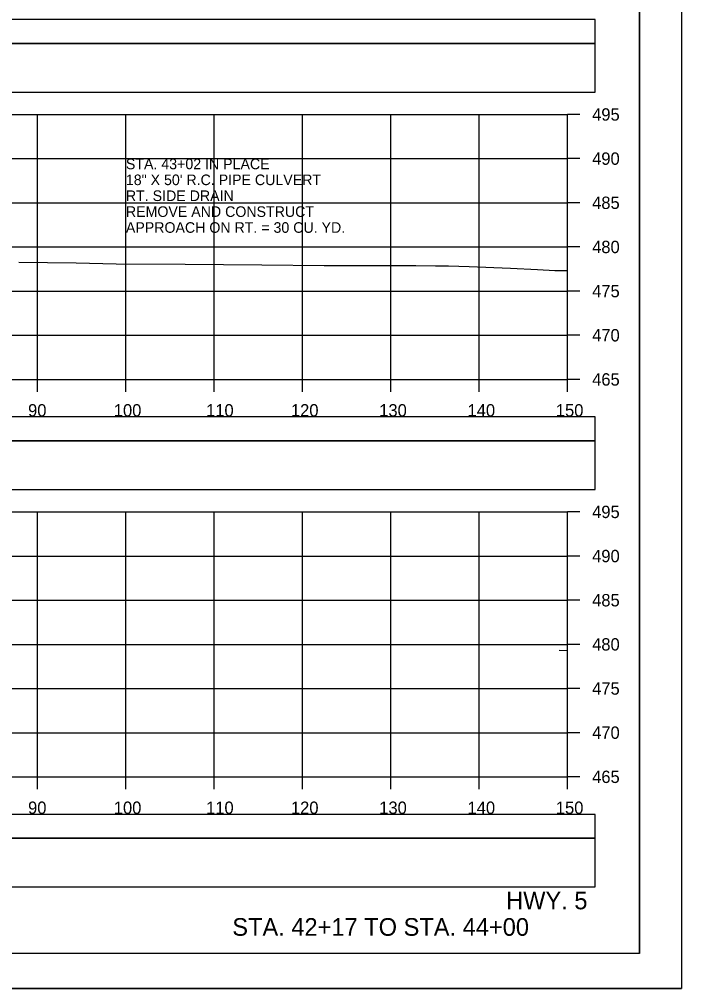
# Model space of a CAD drawing. Extents: x 1371057 to 1372761, y 380005 to 390517.
# Drawn here: x 1371648.8 to 1371723.8, y 381925.1 to 382034.9 of the extents above; entities that cross this region are included whole.
import ezdxf

# ---------------------------------------------------------------- set-up
doc = ezdxf.new("R2010")
doc.units = 0
for name, color, linetype in [('R_Axis', 7, 'Continuous'), ('R_Axis Annot', 7, 'Continuous'), ('R_Border', 7, 'Continuous'), ('R_Detour', 7, 'Continuous'), ('R_Dimension', 7, 'Continuous'), ('R_Draft', 7, 'Continuous'), ('R_Exist Surface', 7, 'Continuous'), ('R_Grid', 7, 'Continuous'), ('R_No Plot', 7, 'Continuous'), ('R_Water Annot', 7, 'Continuous')]:
    doc.layers.add(name, color=color, linetype=linetype)

msp = doc.modelspace()

# ---------------------------------------------------------------- linework, layer by layer
at = {"layer": 'R_Axis'}
for p, q in [((1371710.87, 381994.1), (1371710.87, 382024.1)), ((1371712.27, 382024.1), (1371710.87, 382024.1)), ((1371712.27, 382019.1), (1371710.87, 382019.1)), ((1371712.27, 382014.1), (1371710.87, 382014.1)), ((1371712.27, 382009.1), (1371710.87, 382009.1)), ((1371712.27, 382004.1), (1371710.87, 382004.1)), ((1371712.27, 381999.1), (1371710.87, 381999.1)), ((1371410.87, 381994.1), (1371710.87, 381994.1)), ((1371650.87, 381992.7), (1371650.87, 381994.1)), ((1371660.87, 381992.7), (1371660.87, 381994.1)), ((1371670.87, 381992.7), (1371670.87, 381994.1)), ((1371680.87, 381992.7), (1371680.87, 381994.1)), ((1371690.87, 381992.7), (1371690.87, 381994.1)), ((1371700.87, 381992.7), (1371700.87, 381994.1)), ((1371710.87, 381992.7), (1371710.87, 381994.1)), ((1371712.27, 381994.1), (1371710.87, 381994.1)), ((1371710.87, 381949.1), (1371710.87, 381979.1)), ((1371712.27, 381979.1), (1371710.87, 381979.1)), ((1371712.27, 381974.1), (1371710.87, 381974.1)), ((1371712.27, 381969.1), (1371710.87, 381969.1)), ((1371712.27, 381964.1), (1371710.87, 381964.1)), ((1371712.27, 381959.1), (1371710.87, 381959.1)), ((1371712.27, 381954.1), (1371710.87, 381954.1)), ((1371410.87, 381949.1), (1371710.87, 381949.1)), ((1371650.87, 381947.7), (1371650.87, 381949.1)), ((1371660.87, 381947.7), (1371660.87, 381949.1)), ((1371670.87, 381947.7), (1371670.87, 381949.1)), ((1371680.87, 381947.7), (1371680.87, 381949.1)), ((1371690.87, 381947.7), (1371690.87, 381949.1)), ((1371700.87, 381947.7), (1371700.87, 381949.1)), ((1371710.87, 381947.7), (1371710.87, 381949.1)), ((1371712.27, 381949.1), (1371710.87, 381949.1))]:
    msp.add_line(p, q, dxfattribs=at)
at = {"layer": 'R_Border'}
for q in [(1371719.05, 382134.56), (1371402.87, 381929.1)]:
    msp.add_line((1371719.05, 381929.1), q, dxfattribs=at)
at = {"layer": 'R_Detour'}
for points in [[(1371407.72, 382032.15), (1371714.03, 382032.15), (1371714.03, 382034.85), (1371407.72, 382034.85)], [(1371407.72, 381987.15), (1371714.03, 381987.15), (1371714.03, 381989.85), (1371407.72, 381989.85)], [(1371407.72, 381942.15), (1371714.03, 381942.15), (1371714.03, 381944.85), (1371407.72, 381944.85)]]:
    msp.add_lwpolyline(points, close=True, dxfattribs=at)
at = {"layer": 'R_Dimension'}
for points in [[(1371407.72, 382026.63), (1371714.03, 382026.63), (1371714.03, 382032.15), (1371407.72, 382032.15)], [(1371407.72, 381981.63), (1371714.03, 381981.63), (1371714.03, 381987.15), (1371407.72, 381987.15)], [(1371407.72, 381936.63), (1371714.03, 381936.63), (1371714.03, 381942.15), (1371407.72, 381942.15)]]:
    msp.add_lwpolyline(points, close=True, dxfattribs=at)
at = {"layer": 'R_Exist Surface'}
for points in [[(1371648.73, 382007.36), (1371655.25, 382007.29), (1371659.77, 382007.19), (1371667.57, 382007.15), (1371676.27, 382007.07), (1371683.31, 382007.01), (1371683.89, 382006.99), (1371693.69, 382006.99), (1371695.92, 382006.97), (1371697.39, 382006.98), (1371699.76, 382006.87), (1371704.42, 382006.7), (1371707.5, 382006.54), (1371709.46, 382006.43), (1371710.23, 382006.43), (1371710.87, 382006.43)], [(1371709.92, 381963.43), (1371710.87, 381963.4)]]:
    msp.add_lwpolyline(points, dxfattribs=at)
at = {"layer": 'R_Grid'}
for p, q in [((1371410.87, 382024.1), (1371710.87, 382024.1)), ((1371650.87, 381994.1), (1371650.87, 382024.1)), ((1371660.87, 381994.1), (1371660.87, 382024.1)), ((1371670.87, 381994.1), (1371670.87, 382024.1)), ((1371680.87, 381994.1), (1371680.87, 382024.1)), ((1371690.87, 381994.1), (1371690.87, 382024.1)), ((1371700.87, 381994.1), (1371700.87, 382024.1)), ((1371710.87, 381994.1), (1371710.87, 382024.1)), ((1371410.87, 382019.1), (1371710.87, 382019.1)), ((1371410.87, 382014.1), (1371710.87, 382014.1)), ((1371410.87, 382009.1), (1371710.87, 382009.1)), ((1371410.87, 382004.1), (1371710.87, 382004.1)), ((1371410.87, 381999.1), (1371710.87, 381999.1)), ((1371410.87, 381994.1), (1371710.87, 381994.1)), ((1371410.87, 381979.1), (1371710.87, 381979.1)), ((1371650.87, 381949.1), (1371650.87, 381979.1)), ((1371660.87, 381949.1), (1371660.87, 381979.1)), ((1371670.87, 381949.1), (1371670.87, 381979.1)), ((1371680.87, 381949.1), (1371680.87, 381979.1)), ((1371690.87, 381949.1), (1371690.87, 381979.1)), ((1371700.87, 381949.1), (1371700.87, 381979.1)), ((1371710.87, 381949.1), (1371710.87, 381979.1)), ((1371410.87, 381974.1), (1371710.87, 381974.1)), ((1371410.87, 381969.1), (1371710.87, 381969.1)), ((1371410.87, 381964.1), (1371710.87, 381964.1)), ((1371410.87, 381959.1), (1371710.87, 381959.1)), ((1371410.87, 381954.1), (1371710.87, 381954.1)), ((1371410.87, 381949.1), (1371710.87, 381949.1))]:
    msp.add_line(p, q, dxfattribs=at)
at = {"layer": 'R_No Plot'}
msp.add_line((1371390.47, 381925.12), (1371723.8, 381925.12), dxfattribs=at)
for points in [[(1371390.46, 382138.46), (1371723.8, 382138.46), (1371723.8, 381925.12), (1371390.46, 381925.12)], [(1371636.79, 382134.56), (1371656.41, 382134.56), (1371656.41, 382124.68), (1371672.52, 382124.68), (1371695.72, 382124.68), (1371695.84, 382096.52), (1371719.05, 382096.52), (1371719.05, 381929.1), (1371402.87, 381929.1), (1371402.87, 382134.56)]]:
    msp.add_lwpolyline(points, close=True, dxfattribs=at)

# ---------------------------------------------------------------- texts
at = {"layer": 'R_Axis Annot'}
for s, p in [('495', (1371713.67, 382023.4)), ('490', (1371713.67, 382018.4)), ('485', (1371713.67, 382013.4)), ('480', (1371713.67, 382008.4)), ('475', (1371713.67, 382003.4)), ('470', (1371713.67, 381998.4)), ('465', (1371713.67, 381993.4)), ('90', (1371649.79, 381989.9)), ('100', (1371659.5, 381989.9)), ('110', (1371669.95, 381989.9)), ('120', (1371679.56, 381989.9)), ('130', (1371689.56, 381989.9)), ('140', (1371699.56, 381989.9)), ('150', (1371709.56, 381989.9)), ('495', (1371713.67, 381978.4)), ('490', (1371713.67, 381973.4)), ('485', (1371713.67, 381968.4)), ('480', (1371713.67, 381963.4)), ('475', (1371713.67, 381958.4)), ('470', (1371713.67, 381953.4)), ('465', (1371713.67, 381948.4)), ('90', (1371649.79, 381944.9)), ('100', (1371659.5, 381944.9)), ('110', (1371669.95, 381944.9)), ('120', (1371679.56, 381944.9)), ('130', (1371689.56, 381944.9)), ('140', (1371699.56, 381944.9)), ('150', (1371709.56, 381944.9))]:
    msp.add_text(s, height=1.4, dxfattribs=at).set_placement(p)
at = {"layer": 'R_Draft'}
for s, p in [('HWY. 5', (1371703.93, 381934.1)), ('STA. 42+17 TO STA. 44+00', (1371672.92, 381931.1))]:
    msp.add_text(s, height=2, dxfattribs=at).set_placement(p)
at = {"layer": 'R_Water Annot'}
for s, p in [('STA. 43+02 IN PLACE', (1371660.87, 382017.9)), ('18" X 50\' R.C. PIPE CULVERT', (1371660.87, 382016.1)), ('RT. SIDE DRAIN', (1371660.87, 382014.3)), ('REMOVE AND CONSTRUCT', (1371660.87, 382012.5)), ('APPROACH ON RT. = 30 CU. YD.', (1371660.87, 382010.7))]:
    msp.add_text(s, height=1.2, dxfattribs=at).set_placement(p)

doc.saveas('drawing.dxf')
